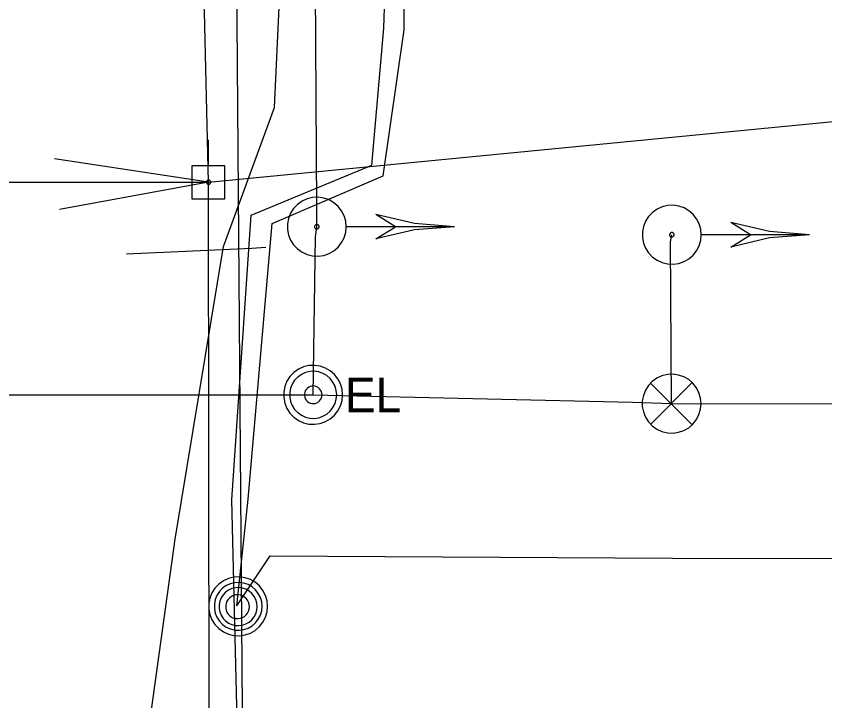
# Model space of a CAD drawing. Extents: x 600849 to 606371, y 330010 to 403088.
# Drawn here: x 602028.7 to 602119.2, y 367392 to 367468.6 of the extents above; entities that cross this region are included whole.
import ezdxf

# ---------------------------------------------------------------- set-up
doc = ezdxf.new("R2010")
doc.units = 0
for name, color, linetype in [('E_SIG', 7, 'Continuous'), ('E_UTL_E', 7, 'Continuous'), ('E_UTL_E_UG', 7, 'Continuous'), ('E_UTL_EPowerPole', 7, 'Continuous'), ('E_UTL_FO_UG', 7, 'Continuous'), ('E_UTL_G_UG', 7, 'Continuous'), ('E_UTL_MH', 7, 'Continuous'), ('E_UTL_Overhead', 7, 'Continuous'), ('E_UTL_T_UG', 7, 'Continuous'), ('E_UTL_TV_UG', 7, 'Continuous')]:
    doc.layers.add(name, color=color, linetype=linetype)

msp = doc.modelspace()

# ---------------------------------------------------------------- linework, layer by layer
at = {"layer": 'E_SIG'}
for points in [[(602065.628, 367445.051), (602065.568, 367445.675), (602065.391, 367446.277), (602065.104, 367446.835), (602064.716, 367447.328), (602064.242, 367447.739), (602063.699, 367448.052), (602063.106, 367448.258), (602062.485, 367448.347), (602061.858, 367448.317), (602061.248, 367448.169), (602060.678, 367447.908), (602060.167, 367447.545), (602059.734, 367447.091), (602059.395, 367446.563), (602059.161, 367445.98), (602059.043, 367445.364), (602059.043, 367444.737), (602059.161, 367444.121), (602059.395, 367443.538), (602059.734, 367443.011), (602060.167, 367442.557), (602060.678, 367442.193), (602061.248, 367441.932), (602061.858, 367441.784), (602062.485, 367441.754), (602063.106, 367441.844), (602063.699, 367442.049), (602064.242, 367442.363), (602064.716, 367442.773), (602065.104, 367443.266), (602065.391, 367443.824), (602065.568, 367444.426), (602065.628, 367445.051)], [(602105.373, 367444.152), (602105.313, 367444.776), (602105.136, 367445.378), (602104.849, 367445.936), (602104.461, 367446.429), (602103.987, 367446.84), (602103.443, 367447.153), (602102.851, 367447.359), (602102.23, 367447.448), (602101.603, 367447.418), (602100.993, 367447.27), (602100.423, 367447.01), (602099.912, 367446.646), (602099.479, 367446.192), (602099.139, 367445.664), (602098.906, 367445.081), (602098.788, 367444.465), (602098.788, 367443.838), (602098.906, 367443.222), (602099.139, 367442.639), (602099.479, 367442.112), (602099.912, 367441.658), (602100.423, 367441.294), (602100.993, 367441.033), (602101.603, 367440.885), (602102.23, 367440.855), (602102.851, 367440.945), (602103.443, 367441.15), (602103.987, 367441.464), (602104.461, 367441.874), (602104.849, 367442.368), (602105.136, 367442.925), (602105.313, 367443.527), (602105.373, 367444.152)], [(602077.728, 367445.051), (602073.274, 367445.396), (602068.928, 367446.426)], [(602071.128, 367445.049), (602068.928, 367446.426)], [(602117.473, 367444.152), (602113.019, 367444.497), (602108.673, 367445.527)], [(602110.873, 367444.15), (602108.673, 367445.527)], [(602062.58, 367445.051), (602062.576, 367445.098), (602062.562, 367445.144), (602062.54, 367445.187), (602062.51, 367445.225), (602062.474, 367445.256), (602062.433, 367445.28), (602062.387, 367445.296), (602062.34, 367445.303), (602062.292, 367445.3), (602062.245, 367445.289), (602062.201, 367445.269), (602062.162, 367445.241), (602062.129, 367445.207), (602062.103, 367445.166), (602062.085, 367445.122), (602062.076, 367445.075), (602062.076, 367445.027), (602062.085, 367444.98), (602062.103, 367444.935), (602062.129, 367444.895), (602062.162, 367444.86), (602062.201, 367444.832), (602062.245, 367444.812), (602062.292, 367444.801), (602062.34, 367444.798), (602062.387, 367444.805), (602062.433, 367444.821), (602062.474, 367444.845), (602062.51, 367444.876), (602062.54, 367444.914), (602062.562, 367444.957), (602062.576, 367445.003), (602062.58, 367445.051)], [(602077.727, 367445.049), (602065.686, 367445.049)], [(602077.728, 367445.051), (602073.274, 367444.705), (602068.928, 367443.676)], [(602068.928, 367443.678), (602071.128, 367445.049)], [(602102.325, 367444.152), (602102.32, 367444.199), (602102.307, 367444.245), (602102.285, 367444.288), (602102.255, 367444.326), (602102.219, 367444.357), (602102.177, 367444.381), (602102.132, 367444.397), (602102.085, 367444.404), (602102.037, 367444.401), (602101.99, 367444.39), (602101.946, 367444.37), (602101.907, 367444.342), (602101.874, 367444.308), (602101.848, 367444.267), (602101.83, 367444.223), (602101.821, 367444.176), (602101.821, 367444.128), (602101.83, 367444.081), (602101.848, 367444.036), (602101.874, 367443.996), (602101.907, 367443.961), (602101.946, 367443.933), (602101.99, 367443.913), (602102.037, 367443.902), (602102.085, 367443.9), (602102.132, 367443.906), (602102.177, 367443.922), (602102.219, 367443.946), (602102.255, 367443.977), (602102.285, 367444.015), (602102.307, 367444.058), (602102.32, 367444.104), (602102.325, 367444.152)], [(602117.472, 367444.15), (602105.431, 367444.15)], [(602117.473, 367444.152), (602113.019, 367443.806), (602108.673, 367442.777)], [(602108.673, 367442.779), (602110.873, 367444.15)], [(602105.353, 367425.245), (602105.293, 367425.87), (602105.116, 367426.472), (602104.829, 367427.029), (602104.441, 367427.523), (602103.967, 367427.933), (602103.424, 367428.247), (602102.831, 367428.452), (602102.21, 367428.542), (602101.583, 367428.512), (602100.973, 367428.364), (602100.403, 367428.103), (602099.892, 367427.739), (602099.459, 367427.285), (602099.12, 367426.758), (602098.886, 367426.175), (602098.768, 367425.559), (602098.768, 367424.932), (602098.886, 367424.316), (602099.12, 367423.733), (602099.459, 367423.205), (602099.892, 367422.751), (602100.403, 367422.387), (602100.973, 367422.127), (602101.583, 367421.979), (602102.21, 367421.949), (602102.831, 367422.038), (602103.424, 367422.244), (602103.967, 367422.557), (602104.441, 367422.968), (602104.829, 367423.461), (602105.116, 367424.019), (602105.293, 367424.621), (602105.353, 367425.245)], [(602104.315, 367427.58), (602099.705, 367422.923)], [(602099.705, 367427.532), (602104.358, 367422.88)]]:
    msp.add_lwpolyline(points, dxfattribs=at)
at = {"layer": 'E_UTL_E'}
for points in [[(602065.219, 367426.234), (602065.159, 367426.859), (602064.982, 367427.461), (602064.695, 367428.018), (602064.307, 367428.512), (602063.833, 367428.922), (602063.289, 367429.236), (602062.697, 367429.441), (602062.076, 367429.531), (602061.449, 367429.501), (602060.839, 367429.353), (602060.269, 367429.092), (602059.758, 367428.728), (602059.325, 367428.274), (602058.985, 367427.746), (602058.752, 367427.164), (602058.633, 367426.548), (602058.633, 367425.921), (602058.752, 367425.305), (602058.985, 367424.722), (602059.325, 367424.194), (602059.758, 367423.74), (602060.269, 367423.376), (602060.839, 367423.116), (602061.449, 367422.968), (602062.076, 367422.938), (602062.697, 367423.027), (602063.289, 367423.233), (602063.833, 367423.546), (602064.307, 367423.957), (602064.695, 367424.45), (602064.982, 367425.008), (602065.159, 367425.61), (602065.219, 367426.234)], [(602065.219, 367426.234), (602065.159, 367426.859), (602064.982, 367427.461), (602064.695, 367428.018), (602064.307, 367428.512), (602063.833, 367428.922), (602063.289, 367429.236), (602062.697, 367429.441), (602062.076, 367429.531), (602061.449, 367429.501), (602060.839, 367429.353), (602060.269, 367429.092), (602059.758, 367428.728), (602059.325, 367428.274), (602058.985, 367427.746), (602058.752, 367427.164), (602058.633, 367426.548), (602058.633, 367425.921), (602058.752, 367425.305), (602058.985, 367424.722), (602059.325, 367424.194), (602059.758, 367423.74), (602060.269, 367423.376), (602060.839, 367423.116), (602061.449, 367422.968), (602062.076, 367422.938), (602062.697, 367423.027), (602063.289, 367423.233), (602063.833, 367423.546), (602064.307, 367423.957), (602064.695, 367424.45), (602064.982, 367425.008), (602065.159, 367425.61), (602065.219, 367426.234)], [(602064.559, 367426.234), (602064.511, 367426.734), (602064.369, 367427.215), (602064.139, 367427.662), (602063.829, 367428.056), (602063.45, 367428.385), (602063.015, 367428.636), (602062.541, 367428.8), (602062.044, 367428.871), (602061.543, 367428.847), (602061.055, 367428.729), (602060.599, 367428.521), (602060.19, 367428.229), (602059.843, 367427.866), (602059.572, 367427.444), (602059.385, 367426.978), (602059.291, 367426.485), (602059.291, 367425.983), (602059.385, 367425.491), (602059.572, 367425.025), (602059.843, 367424.602), (602060.19, 367424.239), (602060.599, 367423.948), (602061.055, 367423.739), (602061.543, 367423.621), (602062.044, 367423.597), (602062.541, 367423.669), (602063.015, 367423.833), (602063.45, 367424.084), (602063.829, 367424.412), (602064.139, 367424.807), (602064.369, 367425.253), (602064.511, 367425.735), (602064.559, 367426.234)], [(602064.559, 367426.234), (602064.511, 367426.734), (602064.369, 367427.215), (602064.139, 367427.662), (602063.829, 367428.056), (602063.45, 367428.385), (602063.015, 367428.636), (602062.541, 367428.8), (602062.044, 367428.871), (602061.543, 367428.847), (602061.055, 367428.729), (602060.599, 367428.521), (602060.19, 367428.229), (602059.843, 367427.866), (602059.572, 367427.444), (602059.385, 367426.978), (602059.291, 367426.485), (602059.291, 367425.983), (602059.385, 367425.491), (602059.572, 367425.025), (602059.843, 367424.602), (602060.19, 367424.239), (602060.599, 367423.948), (602061.055, 367423.739), (602061.543, 367423.621), (602062.044, 367423.597), (602062.541, 367423.669), (602063.015, 367423.833), (602063.45, 367424.084), (602063.829, 367424.412), (602064.139, 367424.807), (602064.369, 367425.253), (602064.511, 367425.735), (602064.559, 367426.234)], [(602062.909, 367426.234), (602062.891, 367426.422), (602062.838, 367426.602), (602062.751, 367426.77), (602062.635, 367426.917), (602062.493, 367427.041), (602062.33, 367427.135), (602062.152, 367427.196), (602061.966, 367427.223), (602061.778, 367427.214), (602061.595, 367427.17), (602061.424, 367427.092), (602061.27, 367426.982), (602061.14, 367426.846), (602061.039, 367426.688), (602060.969, 367426.513), (602060.933, 367426.328), (602060.933, 367426.14), (602060.969, 367425.955), (602061.039, 367425.781), (602061.14, 367425.622), (602061.27, 367425.486), (602061.424, 367425.377), (602061.595, 367425.299), (602061.778, 367425.254), (602061.966, 367425.245), (602062.152, 367425.272), (602062.33, 367425.334), (602062.493, 367425.428), (602062.635, 367425.551), (602062.751, 367425.699), (602062.838, 367425.866), (602062.891, 367426.047), (602062.909, 367426.234)], [(602062.909, 367426.234), (602062.891, 367426.422), (602062.838, 367426.602), (602062.751, 367426.77), (602062.635, 367426.917), (602062.493, 367427.041), (602062.33, 367427.135), (602062.152, 367427.196), (602061.966, 367427.223), (602061.778, 367427.214), (602061.595, 367427.17), (602061.424, 367427.092), (602061.27, 367426.982), (602061.14, 367426.846), (602061.039, 367426.688), (602060.969, 367426.513), (602060.933, 367426.328), (602060.933, 367426.14), (602060.969, 367425.955), (602061.039, 367425.781), (602061.14, 367425.622), (602061.27, 367425.486), (602061.424, 367425.377), (602061.595, 367425.299), (602061.778, 367425.254), (602061.966, 367425.245), (602062.152, 367425.272), (602062.33, 367425.334), (602062.493, 367425.428), (602062.635, 367425.551), (602062.751, 367425.699), (602062.838, 367425.866), (602062.891, 367426.047), (602062.909, 367426.234)]]:
    msp.add_lwpolyline(points, dxfattribs=at)
at = {"layer": 'E_UTL_E_UG'}
for points in [[(602035.526, 367350.575), (602038.584, 367359), (602042.572, 367382.113), (602046.482, 367410.093), (602051.863, 367442.844), (602057.577, 367458.381), (602058.347, 367474.475), (602058.143, 367502.831), (602058.156, 367528.375), (602058.587, 367555.132), (602060.195, 367604.991), (602060.629, 367644.933), (602061.811, 367708.353), (602063.625, 367768.811), (602057.04, 367823.283)], [(602061.917, 367426.233), (602062.194, 367443.906), (602062.327, 367445.051), (602062.331, 367447.139), (602062.19, 367471.813), (602062.014, 367472.485), (602062.237, 367474.061), (602060.221, 367510.3), (602054.558, 367523.322), (602055.187, 367533.496), (602055.103, 367534.264), (602048.134, 367566.05), (602097.729, 367567.656), (602118.961, 367568.15), (602144.087, 367566.014), (602162.758, 367564.274), (602164.549, 367558.547), (602165.239, 367556.589), (602165.576, 367555.652), (602172.659, 367545.055), (602182.999, 367533.031)], [(602061.917, 367426.233), (602097.684, 367425.411), (602102.053, 367425.245), (602125.456, 367425.24), (602167.235, 367424.733), (602173.278, 367433.987), (602174.048, 367436.26), (602178.642, 367443.708), (602186.83, 367457.807), (602188.909, 367462.949), (602188.962, 367463.51)], [(601879.577, 367450.035), (602050.215, 367450.035)], [(602102.053, 367425.245), (602101.931, 367443.371), (602102.072, 367444.152)], [(601901.043, 367426.233), (602061.917, 367426.233)]]:
    msp.add_lwpolyline(points, dxfattribs=at)
at = {"layer": 'E_UTL_EPowerPole'}
for points in [[(602050.183, 367451.878), (602050.183, 367454.786)], [(602052.027, 367451.878), (602048.339, 367451.878)], [(602048.339, 367451.878), (602048.339, 367448.186)], [(602052.027, 367448.186), (602052.027, 367451.878)], [(602050.453, 367450.035), (602050.449, 367450.08), (602050.436, 367450.124), (602050.416, 367450.164), (602050.388, 367450.2), (602050.353, 367450.229), (602050.314, 367450.252), (602050.271, 367450.267), (602050.226, 367450.273), (602050.181, 367450.271), (602050.137, 367450.26), (602050.096, 367450.241), (602050.059, 367450.215), (602050.027, 367450.182), (602050.003, 367450.144), (602049.986, 367450.102), (602049.978, 367450.058), (602049.978, 367450.012), (602049.986, 367449.968), (602050.003, 367449.926), (602050.027, 367449.888), (602050.059, 367449.855), (602050.096, 367449.828), (602050.137, 367449.81), (602050.181, 367449.799), (602050.226, 367449.797), (602050.271, 367449.803), (602050.314, 367449.818), (602050.353, 367449.841), (602050.388, 367449.87), (602050.416, 367449.906), (602050.436, 367449.946), (602050.449, 367449.99), (602050.453, 367450.035)], [(602048.339, 367448.186), (602052.027, 367448.186)]]:
    msp.add_lwpolyline(points, dxfattribs=at)
at = {"layer": 'E_UTL_FO_UG'}
msp.add_lwpolyline([(602050.215, 367450.035), (602033.516, 367446.965)], dxfattribs=at)
at = {"layer": 'E_UTL_G_UG'}
for points in [[(602055.176, 367043.426), (602053.546, 367093.486), (602053.9, 367122.545), (602054.868, 367280.438), (602053.205, 367496.956), (602052.996, 367506.485), (602052.889, 367513.191), (602051.448, 367543.082), (602052.165, 367569.323), (602053.307, 367634.591), (602053.107, 367662.897), (602053.608, 367664.461), (602054.419, 367695.46), (602055.676, 367718.581), (602056.835, 367756.011), (602057.018, 367758.672), (602056.163, 367808.256)], [(602041.022, 367442.005), (602055.057, 367442.665), (602056.611, 367442.754)]]:
    msp.add_lwpolyline(points, dxfattribs=at)
at = {"layer": 'E_UTL_MH'}
for points in [[(602056.82, 367402.561), (602056.76, 367403.186), (602056.583, 367403.788), (602056.296, 367404.345), (602055.908, 367404.839), (602055.434, 367405.249), (602054.891, 367405.563), (602054.298, 367405.768), (602053.677, 367405.858), (602053.05, 367405.828), (602052.44, 367405.68), (602051.87, 367405.419), (602051.359, 367405.055), (602050.926, 367404.601), (602050.587, 367404.074), (602050.353, 367403.491), (602050.235, 367402.875), (602050.235, 367402.248), (602050.353, 367401.632), (602050.587, 367401.049), (602050.926, 367400.521), (602051.359, 367400.067), (602051.87, 367399.703), (602052.44, 367399.443), (602053.05, 367399.295), (602053.677, 367399.265), (602054.298, 367399.354), (602054.891, 367399.56), (602055.434, 367399.873), (602055.908, 367400.284), (602056.296, 367400.777), (602056.583, 367401.335), (602056.76, 367401.937), (602056.82, 367402.561)], [(602056.204, 367402.557), (602056.156, 367403.064), (602056.012, 367403.552), (602055.779, 367404.004), (602055.465, 367404.404), (602055.08, 367404.737), (602054.639, 367404.992), (602054.158, 367405.158), (602053.655, 367405.231), (602053.146, 367405.206), (602052.652, 367405.087), (602052.189, 367404.875), (602051.774, 367404.58), (602051.423, 367404.212), (602051.148, 367403.784), (602050.959, 367403.311), (602050.863, 367402.811), (602050.863, 367402.303), (602050.959, 367401.803), (602051.148, 367401.33), (602051.423, 367400.902), (602051.774, 367400.534), (602052.189, 367400.239), (602052.652, 367400.027), (602053.146, 367399.907), (602053.655, 367399.883), (602054.158, 367399.956), (602054.639, 367400.122), (602055.08, 367400.377), (602055.465, 367400.71), (602055.779, 367401.11), (602056.012, 367401.562), (602056.156, 367402.05), (602056.204, 367402.557)], [(602055.641, 367402.528), (602055.603, 367402.931), (602055.489, 367403.32), (602055.303, 367403.679), (602055.053, 367403.998), (602054.747, 367404.263), (602054.396, 367404.465), (602054.014, 367404.597), (602053.613, 367404.655), (602053.209, 367404.636), (602052.816, 367404.54), (602052.447, 367404.372), (602052.118, 367404.137), (602051.838, 367403.844), (602051.62, 367403.504), (602051.469, 367403.128), (602051.393, 367402.731), (602051.393, 367402.326), (602051.469, 367401.929), (602051.62, 367401.553), (602051.838, 367401.212), (602052.118, 367400.919), (602052.447, 367400.685), (602052.816, 367400.516), (602053.209, 367400.421), (602053.613, 367400.402), (602054.014, 367400.459), (602054.396, 367400.592), (602054.747, 367400.794), (602055.053, 367401.059), (602055.303, 367401.377), (602055.489, 367401.737), (602055.603, 367402.125), (602055.641, 367402.528)], [(602054.786, 367402.513), (602054.762, 367402.765), (602054.69, 367403.008), (602054.574, 367403.233), (602054.418, 367403.432), (602054.226, 367403.598), (602054.007, 367403.725), (602053.768, 367403.807), (602053.517, 367403.843), (602053.264, 367403.831), (602053.018, 367403.772), (602052.788, 367403.666), (602052.581, 367403.52), (602052.407, 367403.336), (602052.27, 367403.123), (602052.176, 367402.888), (602052.128, 367402.64), (602052.128, 367402.386), (602052.176, 367402.138), (602052.27, 367401.903), (602052.407, 367401.69), (602052.581, 367401.506), (602052.788, 367401.359), (602053.018, 367401.254), (602053.264, 367401.195), (602053.517, 367401.183), (602053.768, 367401.219), (602054.007, 367401.301), (602054.226, 367401.428), (602054.418, 367401.594), (602054.574, 367401.793), (602054.69, 367402.018), (602054.762, 367402.261), (602054.786, 367402.513)]]:
    msp.add_lwpolyline(points, dxfattribs=at)
at = {"layer": 'E_UTL_Overhead'}
for points in [[(602049.621, 366998.368), (602049.434, 367090.325), (602050.329, 367289.535), (602050.215, 367450.035), (602046.65, 367600.385), (602051.29, 367697.515), (602053.798, 367901.243), (602051.895, 368080.895), (602055.162, 368276.212), (602053.082, 368301.064), (602057.623, 368469.752), (602045.392, 368617.174), (602046.058, 368815.091), (602047.667, 369060.688), (602047.722, 369211.875), (602048.365, 369250.006), (602048.545, 369288.254), (602049.401, 369442.502), (602049.765, 369613.323), (602051.084, 369789.61)], [(602050.215, 367450.035), (602188.962, 367463.51)]]:
    msp.add_lwpolyline(points, dxfattribs=at)
at = {"layer": 'E_UTL_T_UG'}
for points in [[(602054.232, 366052.624), (602054.926, 366071.478), (602055.016, 366193.588), (602055.536, 366275.027), (602056.569, 366340.775), (602054.266, 366414.307), (602053.316, 366441.827), (602043.236, 366486.357), (602043.206, 366537.127), (602045.246, 366623.557), (602047.986, 366738.637), (602064.046, 366766.746), (602068.926, 366835.486), (602069.666, 367130.076), (602069.696, 367272.165), (602071.106, 367342.065), (602053.706, 367377.795), (602052.826, 367414.485), (602054.996, 367446.345), (602068.496, 367451.935), (602069.826, 367467.275), (602072.566, 367538.654)], [(602053.356, 367402.615), (602054.646, 367414.545), (602057.326, 367445.405), (602069.756, 367450.745), (602072.106, 367467.085), (602072.566, 367538.654)], [(602053.356, 367402.615), (602057.106, 367408.205), (602102.136, 367407.955), (602173.286, 367407.905), (602171.206, 367452.475), (602193.906, 367468.045)]]:
    msp.add_lwpolyline(points, dxfattribs=at)
at = {"layer": 'E_UTL_TV_UG'}
msp.add_lwpolyline([(602050.215, 367450.035), (602032.946, 367452.665)], dxfattribs=at)

# ---------------------------------------------------------------- texts
at = {"layer": 'E_UTL_E'}
msp.add_text('EL', height=3.8491, dxfattribs=at).set_placement((602065.483, 367424.289))
msp.add_text('EL', height=3.8491, dxfattribs=at).set_placement((602065.483, 367424.289))

doc.saveas('drawing.dxf')
